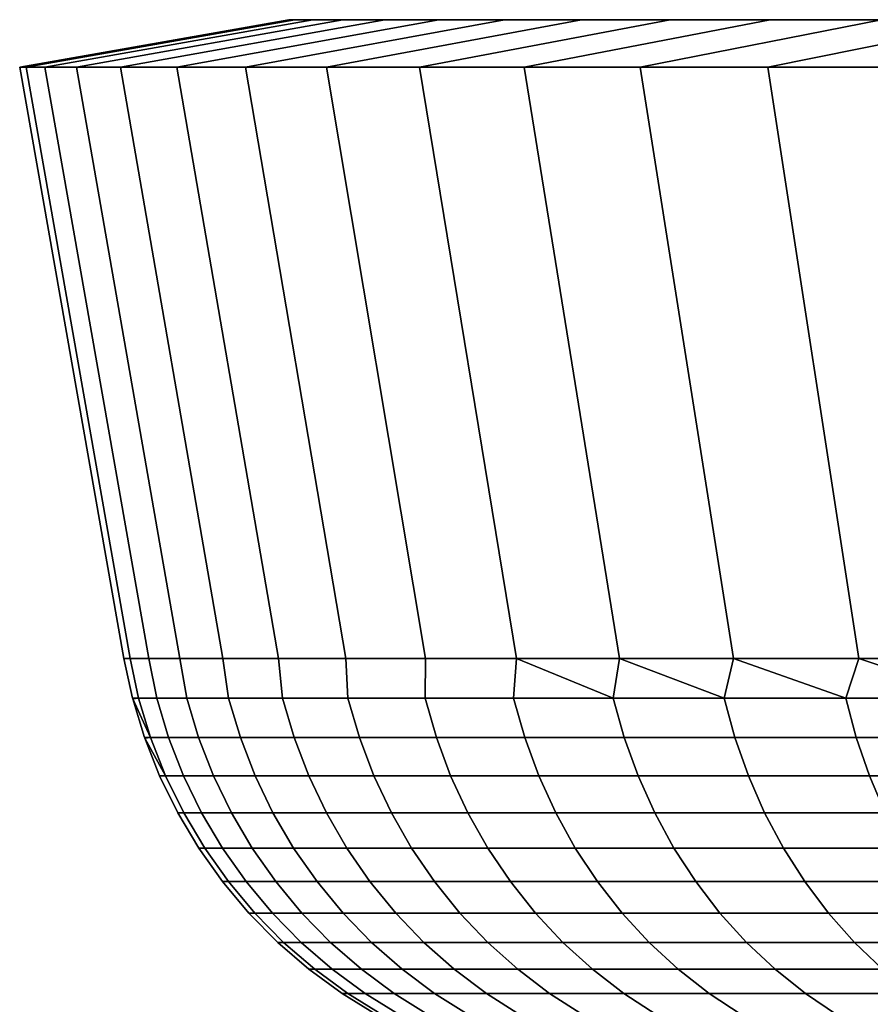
# Model space of a CAD drawing. Header units: metres. Extents: x -109 to 109, y -100 to 58.
# Tile 501 of 642: x -32.5 to -27.83, y 51.79 to 57.2. Entities that reach past the tile are written whole.
import ezdxf

# ---------------------------------------------------------------- set-up
doc = ezdxf.new("R2010")
doc.units = ezdxf.units.M
doc.layers.add('solid_21_062_100_XXX', color=7, linetype='CONTINUOUS')

msp = doc.modelspace()

# ---------------------------------------------------------------- linework, layer by layer
at = {"layer": 'solid_21_062_100_XXX'}
for points in [[(-32.465321, 56.939529, 203.496475), (-32.5, 56.939529, 204.997437), (-31.022789, 57.200001, 204.997437), (-30.989697, 57.200001, 203.564957)], [(-32.5, 56.939529, 204.997437), (-32.465321, 56.939529, 206.498383), (-30.989697, 57.200001, 206.429901), (-31.022789, 57.200001, 204.997437)], [(-32.361362, 56.939529, 201.998734), (-32.465321, 56.939529, 203.496475), (-30.989697, 57.200001, 203.564957), (-30.890423, 57.200001, 202.13475)], [(-32.465321, 56.939529, 206.498383), (-32.361362, 56.939529, 207.996124), (-30.890423, 57.200001, 207.860107), (-30.989697, 57.200001, 206.429901)], [(-32.188335, 56.939529, 200.507324), (-32.361362, 56.939529, 201.998734), (-30.890423, 57.200001, 202.13475), (-30.725304, 57.200001, 200.711502)], [(-32.361362, 56.939529, 207.996124), (-32.188335, 56.939529, 209.487549), (-30.725304, 57.200001, 209.283356), (-30.890423, 57.200001, 207.860107)], [(-31.946627, 56.939529, 199.025574), (-32.188335, 56.939529, 200.507324), (-30.725304, 57.200001, 200.711502), (-30.494612, 57.200001, 199.297256)], [(-31.946627, 56.939529, 210.969284), (-30.494612, 57.200001, 210.697601), (-30.725304, 57.200001, 209.283356), (-32.188335, 56.939529, 209.487549)], [(-31.636732, 56.939529, 197.556519), (-31.946627, 56.939529, 199.025574), (-30.494612, 57.200001, 199.297256), (-30.198706, 57.200001, 197.894516)], [(-31.946627, 56.939529, 210.969284), (-31.636732, 56.939529, 212.438339), (-30.198706, 57.200001, 212.100342), (-30.494612, 57.200001, 210.697601)], [(-31.259352, 56.939529, 196.103439), (-31.636732, 56.939529, 197.556519), (-30.198706, 57.200001, 197.894516), (-29.838539, 57.200001, 196.507721)], [(-31.636732, 56.939529, 212.438339), (-31.259352, 56.939529, 213.891418), (-29.838539, 57.200001, 213.487137), (-30.198706, 57.200001, 212.100342)], [(-30.815208, 56.939529, 194.669174), (-31.259352, 56.939529, 196.103439), (-29.838539, 57.200001, 196.507721), (-29.414648, 57.200001, 195.13884)], [(-31.259352, 56.939529, 213.891418), (-30.815208, 56.939529, 215.325684), (-29.414648, 57.200001, 214.856033), (-29.838539, 57.200001, 213.487137)], [(30.890423, 57.200001, 202.13475), (-30.989697, 57.200001, 203.564957), (-31.022789, 57.200001, 204.997437), (30.989697, 57.200001, 203.564957)], [(-30.989697, 57.200001, 206.429901), (31.022789, 57.200001, 204.997437), (30.989697, 57.200001, 203.564957), (-31.022789, 57.200001, 204.997437)], [(30.725304, 57.200001, 200.711502), (-30.890423, 57.200001, 202.13475), (-30.989697, 57.200001, 203.564957), (30.890423, 57.200001, 202.13475)], [(-30.890423, 57.200001, 207.860107), (30.989697, 57.200001, 206.429901), (31.022789, 57.200001, 204.997437), (-30.989697, 57.200001, 206.429901)], [(30.494612, 57.200001, 199.297256), (-30.725304, 57.200001, 200.711502), (-30.890423, 57.200001, 202.13475), (30.725304, 57.200001, 200.711502)], [(-30.725304, 57.200001, 209.283356), (30.890423, 57.200001, 207.860107), (30.989697, 57.200001, 206.429901), (-30.890423, 57.200001, 207.860107)], [(-30.305351, 56.939529, 193.25708), (-30.815208, 56.939529, 194.669174), (-29.414648, 57.200001, 195.13884), (-28.927803, 57.200001, 193.790482)], [(-30.815208, 56.939529, 215.325684), (-30.305351, 56.939529, 216.737778), (-28.927803, 57.200001, 216.204376), (-29.414648, 57.200001, 214.856033)], [(30.198706, 57.200001, 197.894516), (-30.494612, 57.200001, 199.297256), (-30.725304, 57.200001, 200.711502), (30.494612, 57.200001, 199.297256)], [(-30.494612, 57.200001, 210.697601), (30.725304, 57.200001, 209.283356), (30.890423, 57.200001, 207.860107), (-30.725304, 57.200001, 209.283356)], [(29.838539, 57.200001, 196.507721), (-30.198706, 57.200001, 197.894516), (-30.494612, 57.200001, 199.297256), (30.198706, 57.200001, 197.894516)], [(-30.198706, 57.200001, 212.100342), (30.494612, 57.200001, 210.697601), (30.725304, 57.200001, 209.283356), (-30.494612, 57.200001, 210.697601)], [(-29.730778, 56.939529, 191.869949), (-30.305351, 56.939529, 193.25708), (-28.927803, 57.200001, 193.790482), (-28.379484, 57.200001, 192.466736)], [(-30.305351, 56.939529, 216.737778), (-29.730778, 56.939529, 218.124908), (-28.379484, 57.200001, 217.528137), (-28.927803, 57.200001, 216.204376)], [(29.414648, 57.200001, 195.13884), (-29.838539, 57.200001, 196.507721), (-30.198706, 57.200001, 197.894516), (29.838539, 57.200001, 196.507721)], [(-29.838539, 57.200001, 213.487137), (30.198706, 57.200001, 212.100342), (30.494612, 57.200001, 210.697601), (-30.198706, 57.200001, 212.100342)], [(28.927803, 57.200001, 193.790482), (-29.414648, 57.200001, 195.13884), (-29.838539, 57.200001, 196.507721), (29.414648, 57.200001, 195.13884)], [(-29.414648, 57.200001, 214.856033), (29.838539, 57.200001, 213.487137), (30.198706, 57.200001, 212.100342), (-29.838539, 57.200001, 213.487137)], [(-29.092846, 56.939529, 190.511017), (-29.730778, 56.939529, 191.869949), (-28.379484, 57.200001, 192.466736), (-27.770525, 57.200001, 191.16951)], [(-29.730778, 56.939529, 218.124908), (-29.092846, 56.939529, 219.483856), (-27.770525, 57.200001, 218.825348), (-28.379484, 57.200001, 217.528137)], [(28.379484, 57.200001, 192.466736), (-28.927803, 57.200001, 193.790482), (-29.414648, 57.200001, 195.13884), (28.927803, 57.200001, 193.790482)], [(-28.927803, 57.200001, 216.204376), (29.414648, 57.200001, 214.856033), (29.838539, 57.200001, 213.487137), (-29.414648, 57.200001, 214.856033)], [(-28.392708, 56.939529, 189.182755), (-29.092846, 56.939529, 190.511017), (-27.770525, 57.200001, 191.16951), (-27.102072, 57.200001, 189.901367)], [(-29.092846, 56.939529, 219.483856), (-28.392708, 56.939529, 220.812119), (-27.102072, 57.200001, 220.093491), (-27.770525, 57.200001, 218.825348)], [(27.770525, 57.200001, 191.16951), (-28.379484, 57.200001, 192.466736), (-28.927803, 57.200001, 193.790482), (28.379484, 57.200001, 192.466736)], [(-28.379484, 57.200001, 217.528137), (28.927803, 57.200001, 216.204376), (29.414648, 57.200001, 214.856033), (-28.927803, 57.200001, 216.204376)], [(-27.632072, 56.939529, 187.888412), (-28.392708, 56.939529, 189.182755), (-27.102072, 57.200001, 189.901367), (-26.376146, 57.200001, 188.666092)], [(-28.392708, 56.939529, 220.812119), (-27.632072, 56.939529, 222.106445), (-26.376146, 57.200001, 221.328766), (-27.102072, 57.200001, 220.093491)], [(27.102072, 57.200001, 189.901367), (-27.770525, 57.200001, 191.16951), (-28.379484, 57.200001, 192.466736), (27.770525, 57.200001, 191.16951)], [(-27.770525, 57.200001, 218.825348), (28.379484, 57.200001, 217.528137), (28.927803, 57.200001, 216.204376), (-28.379484, 57.200001, 217.528137)], [(-32.465321, 56.939529, 206.498383), (-32.5, 56.939529, 204.997437), (-31.927378, 53.69202, 204.997437), (-31.893311, 53.69202, 206.471954)], [(-31.893311, 53.69202, 203.522919), (-31.927378, 53.69202, 204.997437), (-32.5, 56.939529, 204.997437), (-32.465321, 56.939529, 203.496475)], [(-32.361362, 56.939529, 207.996124), (-32.465321, 56.939529, 206.498383), (-31.893311, 53.69202, 206.471954), (-31.79118, 53.69202, 207.943314)], [(-32.465321, 56.939529, 203.496475), (-32.361362, 56.939529, 201.998734), (-31.79118, 53.69202, 202.051544), (-31.893311, 53.69202, 203.522919)], [(-32.188335, 56.939529, 209.487549), (-32.361362, 56.939529, 207.996124), (-31.79118, 53.69202, 207.943314), (-31.621208, 53.69202, 209.408401)], [(-32.361362, 56.939529, 201.998734), (-32.188335, 56.939529, 200.507324), (-31.621208, 53.69202, 200.586456), (-31.79118, 53.69202, 202.051544)], [(-31.946627, 56.939529, 210.969284), (-32.188335, 56.939529, 209.487549), (-31.621208, 53.69202, 209.408401), (-31.383753, 53.69202, 210.864075)], [(-32.188335, 56.939529, 200.507324), (-31.946627, 56.939529, 199.025574), (-31.383753, 53.69202, 199.130798), (-31.621208, 53.69202, 200.586456)], [(-31.636732, 56.939529, 212.438339), (-31.946627, 56.939529, 210.969284), (-31.383753, 53.69202, 210.864075), (-31.079325, 53.69202, 212.30722)], [(-31.946627, 56.939529, 199.025574), (-31.636732, 56.939529, 197.556519), (-31.079325, 53.69202, 197.687637), (-31.383753, 53.69202, 199.130798)], [(-31.259352, 56.939529, 213.891418), (-31.636732, 56.939529, 212.438339), (-31.079325, 53.69202, 212.30722), (-30.70857, 53.69202, 213.734772)], [(-31.636732, 56.939529, 197.556519), (-31.259352, 56.939529, 196.103439), (-30.70857, 53.69202, 196.260086), (-31.079325, 53.69202, 197.687637)], [(-30.815208, 56.939529, 215.325684), (-31.259352, 56.939529, 213.891418), (-30.70857, 53.69202, 213.734772), (-30.272284, 53.69202, 215.143677)], [(-31.259352, 56.939529, 196.103439), (-30.815208, 56.939529, 194.669174), (-30.272284, 53.69202, 194.851196), (-30.70857, 53.69202, 196.260086)], [(-30.305351, 56.939529, 216.737778), (-30.815208, 56.939529, 215.325684), (-30.272284, 53.69202, 215.143677), (-29.771395, 53.69202, 216.530914)], [(-30.815208, 56.939529, 194.669174), (-30.305351, 56.939529, 193.25708), (-29.771397, 53.69202, 193.463943), (-30.272284, 53.69202, 194.851196)], [(-29.730778, 56.939529, 218.124908), (-30.305351, 56.939529, 216.737778), (-29.771395, 53.69202, 216.530914), (-29.206974, 53.69202, 217.893555)], [(-30.305351, 56.939529, 193.25708), (-29.730778, 56.939529, 191.869949), (-29.206974, 53.69202, 192.101303), (-29.771397, 53.69202, 193.463943)], [(-29.092846, 56.939529, 219.483856), (-29.730778, 56.939529, 218.124908), (-29.206974, 53.69202, 217.893555), (-28.580225, 53.69202, 219.228668)], [(-29.730778, 56.939529, 191.869949), (-29.092846, 56.939529, 190.511017), (-28.580225, 53.69202, 190.76619), (-29.206974, 53.69202, 192.101303)], [(-28.392708, 56.939529, 220.812119), (-29.092846, 56.939529, 219.483856), (-28.580225, 53.69202, 219.228668), (-27.892483, 53.69202, 220.533417)], [(-29.092846, 56.939529, 190.511017), (-28.392708, 56.939529, 189.182755), (-27.892483, 53.69202, 189.461441), (-28.580225, 53.69202, 190.76619)], [(-27.632072, 56.939529, 222.106445), (-28.392708, 56.939529, 220.812119), (-27.892483, 53.69202, 220.533417), (-27.145212, 53.69202, 221.805008)], [(-28.392708, 56.939529, 189.182755), (-27.632072, 56.939529, 187.888412), (-27.145214, 53.69202, 188.18985), (-27.892483, 53.69202, 189.461441)], [(-31.879936, 53.474117, 204.997437), (-31.846899, 53.474117, 206.448441), (-31.893311, 53.69202, 206.471954), (-31.927378, 53.69202, 204.997437)], [(-31.846899, 53.474117, 203.546432), (-31.879936, 53.474117, 204.997437), (-31.927378, 53.69202, 204.997437), (-31.893311, 53.69202, 203.522919)], [(-31.846899, 53.474117, 206.448441), (-31.747852, 53.474117, 207.896423), (-31.79118, 53.69202, 207.943314), (-31.893311, 53.69202, 206.471954)], [(-31.846899, 53.474117, 203.546432), (-31.893311, 53.69202, 203.522919), (-31.79118, 53.69202, 202.051544), (-31.747852, 53.474117, 202.098434)], [(-31.747852, 53.474117, 207.896423), (-31.583004, 53.474117, 209.338409), (-31.621208, 53.69202, 209.408401), (-31.79118, 53.69202, 207.943314)], [(-31.747852, 53.474117, 202.098434), (-31.79118, 53.69202, 202.051544), (-31.621208, 53.69202, 200.586456), (-31.583004, 53.474117, 200.656448)], [(-31.583004, 53.474117, 209.338409), (-31.352697, 53.474117, 210.771408), (-31.383753, 53.69202, 210.864075), (-31.621208, 53.69202, 209.408401)], [(-31.583004, 53.474117, 200.656448), (-31.621208, 53.69202, 200.586456), (-31.383753, 53.69202, 199.130798), (-31.352697, 53.474117, 199.223465)], [(-31.352697, 53.474117, 210.771408), (-31.057405, 53.474117, 212.192429), (-31.079325, 53.69202, 212.30722), (-31.383753, 53.69202, 210.864075)], [(-31.352697, 53.474117, 199.223465), (-31.383753, 53.69202, 199.130798), (-31.079325, 53.69202, 197.687637), (-31.057405, 53.474117, 197.802429)], [(-31.057405, 53.474117, 212.192429), (-30.697742, 53.474117, 213.598541), (-30.70857, 53.69202, 213.734772), (-31.079325, 53.69202, 212.30722)], [(-31.057405, 53.474117, 197.802429), (-31.079325, 53.69202, 197.687637), (-30.70857, 53.69202, 196.260086), (-30.697742, 53.474117, 196.396332)], [(-30.697742, 53.474117, 213.598541), (-30.274452, 53.474117, 214.986816), (-30.272284, 53.69202, 215.143677), (-30.70857, 53.69202, 213.734772)], [(-30.697742, 53.474117, 196.396332), (-30.70857, 53.69202, 196.260086), (-30.272284, 53.69202, 194.851196), (-30.274452, 53.474117, 195.008041)], [(-30.274452, 53.474117, 214.986816), (-29.788416, 53.474117, 216.354401), (-29.771395, 53.69202, 216.530914), (-30.272284, 53.69202, 215.143677)], [(-30.274452, 53.474117, 195.008041), (-30.272284, 53.69202, 194.851196), (-29.771397, 53.69202, 193.463943), (-29.788416, 53.474117, 193.640472)], [(-29.240639, 53.474117, 217.698425), (-29.771395, 53.69202, 216.530914), (-29.788416, 53.474117, 216.354401)], [(-29.788416, 53.474117, 193.640472), (-29.771397, 53.69202, 193.463943), (-29.240639, 53.474117, 192.296432)], [(-29.240639, 53.474117, 192.296432), (-29.771397, 53.69202, 193.463943), (-29.206974, 53.69202, 192.101303)], [(-29.240639, 53.474117, 217.698425), (-29.206974, 53.69202, 217.893555), (-29.771395, 53.69202, 216.530914)], [(-28.632254, 53.474117, 219.016144), (-29.206974, 53.69202, 217.893555), (-29.240639, 53.474117, 217.698425)], [(-29.240639, 53.474117, 192.296432), (-29.206974, 53.69202, 192.101303), (-28.632254, 53.474117, 190.978714)], [(-28.632254, 53.474117, 219.016144), (-28.580225, 53.69202, 219.228668), (-29.206974, 53.69202, 217.893555)], [(-28.632254, 53.474117, 190.978714), (-29.206974, 53.69202, 192.101303), (-28.580225, 53.69202, 190.76619)], [(-27.964525, 53.474117, 220.30481), (-28.580225, 53.69202, 219.228668), (-28.632254, 53.474117, 219.016144)], [(-28.632254, 53.474117, 190.978714), (-28.580225, 53.69202, 190.76619), (-27.964525, 53.474117, 189.690063)], [(-27.964525, 53.474117, 220.30481), (-27.892483, 53.69202, 220.533417), (-28.580225, 53.69202, 219.228668)], [(-27.964525, 53.474117, 189.690063), (-28.580225, 53.69202, 190.76619), (-27.892483, 53.69202, 189.461441)], [(-27.238836, 53.474117, 221.561737), (-27.892483, 53.69202, 220.533417), (-27.964525, 53.474117, 220.30481)], [(-27.964525, 53.474117, 189.690063), (-27.892483, 53.69202, 189.461441), (-27.238836, 53.474117, 188.433121)], [(-27.238836, 53.474117, 221.561737), (-27.145212, 53.69202, 221.805008), (-27.892483, 53.69202, 220.533417)], [(-27.238836, 53.474117, 188.433121), (-27.892483, 53.69202, 189.461441), (-27.145214, 53.69202, 188.18985)], [(-31.846899, 53.474117, 206.448441), (-31.879936, 53.474117, 204.997437), (-31.879311, 53.471714, 204.997437), (-31.781446, 53.258121, 206.44545)], [(-31.846899, 53.474117, 203.546432), (-31.879311, 53.471714, 204.997437), (-31.879936, 53.474117, 204.997437)], [(-31.781446, 53.258121, 203.549408), (-31.814417, 53.258121, 204.997437), (-31.879311, 53.471714, 204.997437), (-31.846899, 53.474117, 203.546432)], [(-31.879311, 53.471714, 204.997437), (-31.814417, 53.258121, 204.997437), (-31.781446, 53.258121, 206.44545)], [(-31.747852, 53.474117, 207.896423), (-31.846899, 53.474117, 206.448441), (-31.781446, 53.258121, 206.44545), (-31.682604, 53.258121, 207.890472)], [(-31.846899, 53.474117, 203.546432), (-31.747852, 53.474117, 202.098434), (-31.682604, 53.258121, 202.104385), (-31.781446, 53.258121, 203.549408)], [(-31.583004, 53.474117, 209.338409), (-31.747852, 53.474117, 207.896423), (-31.682604, 53.258121, 207.890472), (-31.518095, 53.258121, 209.329498)], [(-31.747852, 53.474117, 202.098434), (-31.583004, 53.474117, 200.656448), (-31.518095, 53.258121, 200.665375), (-31.682604, 53.258121, 202.104385)], [(-31.352697, 53.474117, 210.771408), (-31.583004, 53.474117, 209.338409), (-31.518095, 53.258121, 209.329498), (-31.28826, 53.258121, 210.759537)], [(-31.583004, 53.474117, 200.656448), (-31.352697, 53.474117, 199.223465), (-31.28826, 53.258121, 199.235321), (-31.518095, 53.258121, 200.665375)], [(-31.057405, 53.474117, 212.192429), (-31.352697, 53.474117, 210.771408), (-31.28826, 53.258121, 210.759537), (-30.993576, 53.258121, 212.177643)], [(-31.352697, 53.474117, 199.223465), (-31.057405, 53.474117, 197.802429), (-30.993576, 53.258121, 197.81723), (-31.28826, 53.258121, 199.235321)], [(-30.697742, 53.474117, 213.598541), (-31.057405, 53.474117, 212.192429), (-30.993576, 53.258121, 212.177643), (-30.634651, 53.258121, 213.580856)], [(-31.057405, 53.474117, 197.802429), (-30.697742, 53.474117, 196.396332), (-30.634651, 53.258121, 196.414001), (-30.993576, 53.258121, 197.81723)], [(-30.274452, 53.474117, 214.986816), (-30.697742, 53.474117, 213.598541), (-30.634651, 53.258121, 213.580856), (-30.212233, 53.258121, 214.966293)], [(-30.697742, 53.474117, 196.396332), (-30.274452, 53.474117, 195.008041), (-30.212233, 53.258121, 195.02858), (-30.634651, 53.258121, 196.414001)], [(-29.788416, 53.474117, 216.354401), (-30.274452, 53.474117, 214.986816), (-30.212233, 53.258121, 214.966293), (-29.727194, 53.258121, 216.331055)], [(-30.274452, 53.474117, 195.008041), (-29.788416, 53.474117, 193.640472), (-29.727194, 53.258121, 193.663803), (-30.212233, 53.258121, 195.02858)], [(-29.240639, 53.474117, 217.698425), (-29.788416, 53.474117, 216.354401), (-29.727194, 53.258121, 216.331055), (-29.180542, 53.258121, 217.672333)], [(-29.788416, 53.474117, 193.640472), (-29.240639, 53.474117, 192.296432), (-29.180542, 53.258121, 192.32254), (-29.727194, 53.258121, 193.663803)], [(-28.632254, 53.474117, 219.016144), (-29.240639, 53.474117, 217.698425), (-29.180542, 53.258121, 217.672333), (-28.573408, 53.258121, 218.987335)], [(-29.240639, 53.474117, 192.296432), (-28.632254, 53.474117, 190.978714), (-28.573408, 53.258121, 191.007523), (-29.180542, 53.258121, 192.32254)], [(-27.964525, 53.474117, 220.30481), (-28.632254, 53.474117, 219.016144), (-28.573408, 53.258121, 218.987335), (-27.907053, 53.258121, 220.273346)], [(-28.632254, 53.474117, 190.978714), (-27.964525, 53.474117, 189.690063), (-27.907053, 53.258121, 189.721512), (-28.573408, 53.258121, 191.007523)], [(-27.238836, 53.474117, 221.561737), (-27.964525, 53.474117, 220.30481), (-27.907053, 53.258121, 220.273346), (-27.182854, 53.258121, 221.527695)], [(-27.964525, 53.474117, 189.690063), (-27.238836, 53.474117, 188.433121), (-27.182854, 53.258121, 188.467178), (-27.907053, 53.258121, 189.721512)], [(-31.781446, 53.258121, 206.44545), (-31.814417, 53.258121, 204.997437), (-31.813675, 53.255989, 204.997437), (-31.698828, 53.048103, 206.441681)], [(-31.781446, 53.258121, 203.549408), (-31.813675, 53.255989, 204.997437), (-31.814417, 53.258121, 204.997437)], [(-31.698828, 53.048103, 203.553177), (-31.73171, 53.048103, 204.997437), (-31.813675, 53.255989, 204.997437), (-31.781446, 53.258121, 203.549408)], [(-31.813675, 53.255989, 204.997437), (-31.73171, 53.048103, 204.997437), (-31.698828, 53.048103, 206.441681)], [(-31.682604, 53.258121, 207.890472), (-31.781446, 53.258121, 206.44545), (-31.698828, 53.048103, 206.441681), (-31.600243, 53.048103, 207.88295)], [(-31.781446, 53.258121, 203.549408), (-31.682604, 53.258121, 202.104385), (-31.600243, 53.048103, 202.111908), (-31.698828, 53.048103, 203.553177)], [(-31.518095, 53.258121, 209.329498), (-31.682604, 53.258121, 207.890472), (-31.600243, 53.048103, 207.88295), (-31.436161, 53.048103, 209.318237)], [(-31.682604, 53.258121, 202.104385), (-31.518095, 53.258121, 200.665375), (-31.436161, 53.048103, 200.676636), (-31.600243, 53.048103, 202.111908)], [(-31.28826, 53.258121, 210.759537), (-31.518095, 53.258121, 209.329498), (-31.436161, 53.048103, 209.318237), (-31.206923, 53.048103, 210.744553)], [(-31.518095, 53.258121, 200.665375), (-31.28826, 53.258121, 199.235321), (-31.206923, 53.048103, 199.250305), (-31.436161, 53.048103, 200.676636)], [(-30.993576, 53.258121, 212.177643), (-31.28826, 53.258121, 210.759537), (-31.206923, 53.048103, 210.744553), (-30.913004, 53.048103, 212.158966)], [(-31.28826, 53.258121, 199.235321), (-30.993576, 53.258121, 197.81723), (-30.913004, 53.048103, 197.835892), (-31.206923, 53.048103, 199.250305)], [(-30.634651, 53.258121, 213.580856), (-30.993576, 53.258121, 212.177643), (-30.913004, 53.048103, 212.158966), (-30.555014, 53.048103, 213.558548)], [(-30.993576, 53.258121, 197.81723), (-30.634651, 53.258121, 196.414001), (-30.555014, 53.048103, 196.436325), (-30.913004, 53.048103, 197.835892)], [(-30.212233, 53.258121, 214.966293), (-30.634651, 53.258121, 213.580856), (-30.555014, 53.048103, 213.558548), (-30.133694, 53.048103, 214.940369)], [(-30.634651, 53.258121, 196.414001), (-30.212233, 53.258121, 195.02858), (-30.133694, 53.048103, 195.054489), (-30.555014, 53.048103, 196.436325)], [(-29.727194, 53.258121, 216.331055), (-30.212233, 53.258121, 214.966293), (-30.133694, 53.048103, 214.940369), (-29.649916, 53.048103, 216.30159)], [(-30.212233, 53.258121, 195.02858), (-29.727194, 53.258121, 193.663803), (-29.649916, 53.048103, 193.693268), (-30.133694, 53.048103, 195.054489)], [(-29.180542, 53.258121, 217.672333), (-29.727194, 53.258121, 216.331055), (-29.649916, 53.048103, 216.30159), (-29.104685, 53.048103, 217.639374)], [(-29.727194, 53.258121, 193.663803), (-29.180542, 53.258121, 192.32254), (-29.104685, 53.048103, 192.355484), (-29.649916, 53.048103, 193.693268)], [(-28.573408, 53.258121, 218.987335), (-29.180542, 53.258121, 217.672333), (-29.104685, 53.048103, 217.639374), (-28.499128, 53.048103, 218.950974)], [(-29.180542, 53.258121, 192.32254), (-28.573408, 53.258121, 191.007523), (-28.499128, 53.048103, 191.0439), (-29.104685, 53.048103, 192.355484)], [(-27.907053, 53.258121, 220.273346), (-28.573408, 53.258121, 218.987335), (-28.499128, 53.048103, 218.950974), (-27.834505, 53.048103, 220.233627)], [(-28.573408, 53.258121, 191.007523), (-27.907053, 53.258121, 189.721512), (-27.834505, 53.048103, 189.76123), (-28.499128, 53.048103, 191.0439)], [(-27.182854, 53.258121, 221.527695), (-27.907053, 53.258121, 220.273346), (-27.834505, 53.048103, 220.233627), (-27.11219, 53.048103, 221.484726)], [(-27.907053, 53.258121, 189.721512), (-27.182854, 53.258121, 188.467178), (-27.11219, 53.048103, 188.510147), (-27.834505, 53.048103, 189.76123)], [(-31.698828, 53.048103, 206.441681), (-31.73171, 53.048103, 204.997437), (-31.632359, 52.845428, 204.997437), (-31.599577, 52.845428, 206.437164)], [(-31.599577, 52.845428, 203.557693), (-31.632359, 52.845428, 204.997437), (-31.73171, 53.048103, 204.997437), (-31.698828, 53.048103, 203.553177)], [(-31.600243, 53.048103, 207.88295), (-31.698828, 53.048103, 206.441681), (-31.599577, 52.845428, 206.437164), (-31.501301, 52.845428, 207.873917)], [(-31.698828, 53.048103, 203.553177), (-31.600243, 53.048103, 202.111908), (-31.501301, 52.845428, 202.120941), (-31.599577, 52.845428, 203.557693)], [(-31.436161, 53.048103, 209.318237), (-31.600243, 53.048103, 207.88295), (-31.501301, 52.845428, 207.873917), (-31.337734, 52.845428, 209.304703)], [(-31.600243, 53.048103, 202.111908), (-31.436161, 53.048103, 200.676636), (-31.337734, 52.845428, 200.690155), (-31.501301, 52.845428, 202.120941)], [(-31.206923, 53.048103, 210.744553), (-31.436161, 53.048103, 209.318237), (-31.337734, 52.845428, 209.304703), (-31.109213, 52.845428, 210.726562)], [(-31.436161, 53.048103, 200.676636), (-31.206923, 53.048103, 199.250305), (-31.109213, 52.845428, 199.268295), (-31.337734, 52.845428, 200.690155)], [(-30.913004, 53.048103, 212.158966), (-31.206923, 53.048103, 210.744553), (-31.109213, 52.845428, 210.726562), (-30.816216, 52.845428, 212.136551)], [(-31.206923, 53.048103, 199.250305), (-30.913004, 53.048103, 197.835892), (-30.816216, 52.845428, 197.858307), (-31.109213, 52.845428, 199.268295)], [(-30.555014, 53.048103, 213.558548), (-30.913004, 53.048103, 212.158966), (-30.816216, 52.845428, 212.136551), (-30.459345, 52.845428, 213.531738)], [(-30.913004, 53.048103, 197.835892), (-30.555014, 53.048103, 196.436325), (-30.459345, 52.845428, 196.46312), (-30.816216, 52.845428, 197.858307)], [(-30.133694, 53.048103, 214.940369), (-30.555014, 53.048103, 213.558548), (-30.459345, 52.845428, 213.531738), (-30.039343, 52.845428, 214.909241)], [(-30.555014, 53.048103, 196.436325), (-30.133694, 53.048103, 195.054489), (-30.039343, 52.845428, 195.085617), (-30.459345, 52.845428, 196.46312)], [(-29.649916, 53.048103, 216.30159), (-30.133694, 53.048103, 214.940369), (-30.039343, 52.845428, 214.909241), (-29.557081, 52.845428, 216.26619)], [(-30.133694, 53.048103, 195.054489), (-29.649916, 53.048103, 193.693268), (-29.557081, 52.845428, 193.728668), (-30.039343, 52.845428, 195.085617)], [(-29.104685, 53.048103, 217.639374), (-29.649916, 53.048103, 216.30159), (-29.557081, 52.845428, 216.26619), (-29.013557, 52.845428, 217.599792)], [(-29.649916, 53.048103, 193.693268), (-29.104685, 53.048103, 192.355484), (-29.013557, 52.845428, 192.395065), (-29.557081, 52.845428, 193.728668)], [(-28.499128, 53.048103, 218.950974), (-29.104685, 53.048103, 217.639374), (-29.013557, 52.845428, 217.599792), (-28.409899, 52.845428, 218.907272)], [(-29.104685, 53.048103, 192.355484), (-28.499128, 53.048103, 191.0439), (-28.409899, 52.845428, 191.087585), (-29.013557, 52.845428, 192.395065)], [(-27.834505, 53.048103, 220.233627), (-28.499128, 53.048103, 218.950974), (-28.409899, 52.845428, 218.907272), (-27.747355, 52.845428, 220.185928)], [(-28.499128, 53.048103, 191.0439), (-27.834505, 53.048103, 189.76123), (-27.747355, 52.845428, 189.808929), (-28.409899, 52.845428, 191.087585)], [(-27.11219, 53.048103, 221.484726), (-27.834505, 53.048103, 220.233627), (-27.747355, 52.845428, 220.185928), (-27.027302, 52.845428, 221.43309)], [(-27.834505, 53.048103, 189.76123), (-27.11219, 53.048103, 188.510147), (-27.027302, 52.845428, 188.561768), (-27.747355, 52.845428, 189.808929)], [(-31.599577, 52.845428, 206.437164), (-31.632359, 52.845428, 204.997437), (-31.517004, 52.651421, 204.997437), (-31.484343, 52.651421, 206.431915)], [(-31.484343, 52.651421, 203.562943), (-31.517004, 52.651421, 204.997437), (-31.632359, 52.845428, 204.997437), (-31.599577, 52.845428, 203.557693)], [(-31.501301, 52.845428, 207.873917), (-31.599577, 52.845428, 206.437164), (-31.484343, 52.651421, 206.431915), (-31.386425, 52.651421, 207.863419)], [(-31.599577, 52.845428, 203.557693), (-31.501301, 52.845428, 202.120941), (-31.386425, 52.651421, 202.131439), (-31.484343, 52.651421, 203.562943)], [(-31.337734, 52.845428, 209.304703), (-31.501301, 52.845428, 207.873917), (-31.386425, 52.651421, 207.863419), (-31.223454, 52.651421, 209.289001)], [(-31.501301, 52.845428, 202.120941), (-31.337734, 52.845428, 200.690155), (-31.223454, 52.651421, 200.705872), (-31.386425, 52.651421, 202.131439)], [(-31.109213, 52.845428, 210.726562), (-31.337734, 52.845428, 209.304703), (-31.223454, 52.651421, 209.289001), (-30.995768, 52.651421, 210.705673)], [(-31.337734, 52.845428, 200.690155), (-31.109213, 52.845428, 199.268295), (-30.995768, 52.651421, 199.289185), (-31.223454, 52.651421, 200.705872)], [(-30.816216, 52.845428, 212.136551), (-31.109213, 52.845428, 210.726562), (-30.995768, 52.651421, 210.705673), (-30.703836, 52.651421, 212.110519)], [(-31.109213, 52.845428, 199.268295), (-30.816216, 52.845428, 197.858307), (-30.703836, 52.651421, 197.884354), (-30.995768, 52.651421, 199.289185)], [(-30.459345, 52.845428, 213.531738), (-30.816216, 52.845428, 212.136551), (-30.703836, 52.651421, 212.110519), (-30.348269, 52.651421, 213.50061)], [(-30.816216, 52.845428, 197.858307), (-30.459345, 52.845428, 196.46312), (-30.348269, 52.651421, 196.494247), (-30.703836, 52.651421, 197.884354)], [(-30.039343, 52.845428, 214.909241), (-30.459345, 52.845428, 213.531738), (-30.348269, 52.651421, 213.50061), (-29.929798, 52.651421, 214.873093)], [(-30.459345, 52.845428, 196.46312), (-30.039343, 52.845428, 195.085617), (-29.929798, 52.651421, 195.121765), (-30.348269, 52.651421, 196.494247)], [(-29.557081, 52.845428, 216.26619), (-30.039343, 52.845428, 214.909241), (-29.929798, 52.651421, 214.873093), (-29.449295, 52.651421, 216.225098)], [(-30.039343, 52.845428, 195.085617), (-29.557081, 52.845428, 193.728668), (-29.449295, 52.651421, 193.76976), (-29.929798, 52.651421, 195.121765)], [(-29.013557, 52.845428, 217.599792), (-29.557081, 52.845428, 216.26619), (-29.449295, 52.651421, 216.225098), (-28.907753, 52.651421, 217.553833)], [(-29.557081, 52.845428, 193.728668), (-29.013557, 52.845428, 192.395065), (-28.907753, 52.651421, 192.441025), (-29.449295, 52.651421, 193.76976)], [(-28.409899, 52.845428, 218.907272), (-29.013557, 52.845428, 217.599792), (-28.907753, 52.651421, 217.553833), (-28.306295, 52.651421, 218.856552)], [(-29.013557, 52.845428, 192.395065), (-28.409899, 52.845428, 191.087585), (-28.306295, 52.651421, 191.138306), (-28.907753, 52.651421, 192.441025)], [(-27.747355, 52.845428, 220.185928), (-28.409899, 52.845428, 218.907272), (-28.306295, 52.651421, 218.856552), (-27.646168, 52.651421, 220.130539)], [(-28.409899, 52.845428, 191.087585), (-27.747355, 52.845428, 189.808929), (-27.646168, 52.651421, 189.864319), (-28.306295, 52.651421, 191.138306)], [(-31.484343, 52.651421, 206.431915), (-31.517004, 52.651421, 204.997437), (-31.386398, 52.467327, 204.997437), (-31.353872, 52.467327, 206.425964)], [(-31.353872, 52.467327, 203.568893), (-31.386398, 52.467327, 204.997437), (-31.517004, 52.651421, 204.997437), (-31.484343, 52.651421, 203.562943)], [(-31.386425, 52.651421, 207.863419), (-31.484343, 52.651421, 206.431915), (-31.353872, 52.467327, 206.425964), (-31.256359, 52.467327, 207.851547)], [(-31.484343, 52.651421, 203.562943), (-31.386425, 52.651421, 202.131439), (-31.256359, 52.467327, 202.143311), (-31.353872, 52.467327, 203.568893)], [(-31.223454, 52.651421, 209.289001), (-31.386425, 52.651421, 207.863419), (-31.256359, 52.467327, 207.851547), (-31.094063, 52.467327, 209.27121)], [(-31.386425, 52.651421, 202.131439), (-31.223454, 52.651421, 200.705872), (-31.094063, 52.467327, 200.723648), (-31.256359, 52.467327, 202.143311)], [(-30.995768, 52.651421, 210.705673), (-31.223454, 52.651421, 209.289001), (-31.094063, 52.467327, 209.27121), (-30.867321, 52.467327, 210.682022)], [(-31.223454, 52.651421, 200.705872), (-30.995768, 52.651421, 199.289185), (-30.867321, 52.467327, 199.312851), (-31.094063, 52.467327, 200.723648)], [(-30.703836, 52.651421, 212.110519), (-30.995768, 52.651421, 210.705673), (-30.867321, 52.467327, 210.682022), (-30.576601, 52.467327, 212.081039)], [(-30.995768, 52.651421, 199.289185), (-30.703836, 52.651421, 197.884354), (-30.576601, 52.467327, 197.913818), (-30.867321, 52.467327, 199.312851)], [(-30.348269, 52.651421, 213.50061), (-30.703836, 52.651421, 212.110519), (-30.576601, 52.467327, 212.081039), (-30.222506, 52.467327, 213.465378)], [(-30.703836, 52.651421, 197.884354), (-30.348269, 52.651421, 196.494247), (-30.222506, 52.467327, 196.52948), (-30.576601, 52.467327, 197.913818)], [(-29.929798, 52.651421, 214.873093), (-30.348269, 52.651421, 213.50061), (-30.222506, 52.467327, 213.465378), (-29.805769, 52.467327, 214.832169)], [(-30.348269, 52.651421, 196.494247), (-29.929798, 52.651421, 195.121765), (-29.805769, 52.467327, 195.162689), (-30.222506, 52.467327, 196.52948)], [(-29.449295, 52.651421, 216.225098), (-29.929798, 52.651421, 214.873093), (-29.805769, 52.467327, 214.832169), (-29.327257, 52.467327, 216.178574)], [(-29.929798, 52.651421, 195.121765), (-29.449295, 52.651421, 193.76976), (-29.327257, 52.467327, 193.816284), (-29.805769, 52.467327, 195.162689)], [(-28.907753, 52.651421, 217.553833), (-29.449295, 52.651421, 216.225098), (-29.327257, 52.467327, 216.178574), (-28.78796, 52.467327, 217.501801)], [(-29.449295, 52.651421, 193.76976), (-28.907753, 52.651421, 192.441025), (-28.78796, 52.467327, 192.493057), (-29.327257, 52.467327, 193.816284)], [(-28.306295, 52.651421, 218.856552), (-28.907753, 52.651421, 217.553833), (-28.78796, 52.467327, 217.501801), (-28.188993, 52.467327, 218.799118)], [(-28.907753, 52.651421, 192.441025), (-28.306295, 52.651421, 191.138306), (-28.188993, 52.467327, 191.19574), (-28.78796, 52.467327, 192.493057)], [(-27.646168, 52.651421, 220.130539), (-28.306295, 52.651421, 218.856552), (-28.188993, 52.467327, 218.799118), (-27.531603, 52.467327, 220.067825)], [(-28.306295, 52.651421, 191.138306), (-27.646168, 52.651421, 189.864319), (-27.531603, 52.467327, 189.927032), (-28.188993, 52.467327, 191.19574)], [(-31.353872, 52.467327, 206.425964), (-31.386398, 52.467327, 204.997437), (-31.241388, 52.294357, 204.997437), (-31.209011, 52.294357, 206.419373)], [(-31.209011, 52.294357, 203.575485), (-31.241388, 52.294357, 204.997437), (-31.386398, 52.467327, 204.997437), (-31.353872, 52.467327, 203.568893)], [(-31.256359, 52.467327, 207.851547), (-31.353872, 52.467327, 206.425964), (-31.209011, 52.294357, 206.419373), (-31.11195, 52.294357, 207.838364)], [(-31.353872, 52.467327, 203.568893), (-31.256359, 52.467327, 202.143311), (-31.11195, 52.294357, 202.156494), (-31.209011, 52.294357, 203.575485)], [(-31.094063, 52.467327, 209.27121), (-31.256359, 52.467327, 207.851547), (-31.11195, 52.294357, 207.838364), (-30.950405, 52.294357, 209.251465)], [(-31.256359, 52.467327, 202.143311), (-31.094063, 52.467327, 200.723648), (-30.950405, 52.294357, 200.743393), (-31.11195, 52.294357, 202.156494)], [(-30.867321, 52.467327, 210.682022), (-31.094063, 52.467327, 209.27121), (-30.950405, 52.294357, 209.251465), (-30.724709, 52.294357, 210.655746)], [(-31.094063, 52.467327, 200.723648), (-30.867321, 52.467327, 199.312851), (-30.724709, 52.294357, 199.339111), (-30.950405, 52.294357, 200.743393)], [(-30.576601, 52.467327, 212.081039), (-30.867321, 52.467327, 210.682022), (-30.724709, 52.294357, 210.655746), (-30.435331, 52.294357, 212.048309)], [(-30.867321, 52.467327, 199.312851), (-30.576601, 52.467327, 197.913818), (-30.435331, 52.294357, 197.946548), (-30.724709, 52.294357, 199.339111)], [(-30.222506, 52.467327, 213.465378), (-30.576601, 52.467327, 212.081039), (-30.435331, 52.294357, 212.048309), (-30.082872, 52.294357, 213.426254)], [(-30.576601, 52.467327, 197.913818), (-30.222506, 52.467327, 196.52948), (-30.082872, 52.294357, 196.568604), (-30.435331, 52.294357, 197.946548)], [(-29.805769, 52.467327, 214.832169), (-30.222506, 52.467327, 213.465378), (-30.082872, 52.294357, 213.426254), (-29.668062, 52.294357, 214.786728)], [(-30.222506, 52.467327, 196.52948), (-29.805769, 52.467327, 195.162689), (-29.668062, 52.294357, 195.20813), (-30.082872, 52.294357, 196.568604)], [(-29.327257, 52.467327, 216.178574), (-29.805769, 52.467327, 214.832169), (-29.668062, 52.294357, 214.786728), (-29.191761, 52.294357, 216.126923)], [(-29.805769, 52.467327, 195.162689), (-29.327257, 52.467327, 193.816284), (-29.191761, 52.294357, 193.86795), (-29.668062, 52.294357, 195.20813)], [(-28.78796, 52.467327, 217.501801), (-29.327257, 52.467327, 216.178574), (-29.191761, 52.294357, 216.126923), (-28.654955, 52.294357, 217.444031)], [(-29.327257, 52.467327, 193.816284), (-28.78796, 52.467327, 192.493057), (-28.654955, 52.294357, 192.550827), (-29.191761, 52.294357, 193.86795)], [(-28.188993, 52.467327, 218.799118), (-28.78796, 52.467327, 217.501801), (-28.654955, 52.294357, 217.444031), (-28.058756, 52.294357, 218.735352)], [(-28.78796, 52.467327, 192.493057), (-28.188993, 52.467327, 191.19574), (-28.058756, 52.294357, 191.259506), (-28.654955, 52.294357, 192.550827)], [(-27.531603, 52.467327, 220.067825), (-28.188993, 52.467327, 218.799118), (-28.058756, 52.294357, 218.735352), (-27.404402, 52.294357, 219.998199)], [(-28.188993, 52.467327, 191.19574), (-27.531603, 52.467327, 189.927032), (-27.404402, 52.294357, 189.996658), (-28.058756, 52.294357, 191.259506)], [(-31.209011, 52.294357, 206.419373), (-31.241388, 52.294357, 204.997437), (-31.082916, 52.133629, 204.997437), (-31.050705, 52.133629, 206.412155)], [(-31.050705, 52.133629, 203.582703), (-31.082916, 52.133629, 204.997437), (-31.241388, 52.294357, 204.997437), (-31.209011, 52.294357, 203.575485)], [(-31.11195, 52.294357, 207.838364), (-31.209011, 52.294357, 206.419373), (-31.050705, 52.133629, 206.412155), (-30.954136, 52.133629, 207.823944)], [(-31.209011, 52.294357, 203.575485), (-31.11195, 52.294357, 202.156494), (-30.954136, 52.133629, 202.170914), (-31.050705, 52.133629, 203.582703)], [(-30.950405, 52.294357, 209.251465), (-31.11195, 52.294357, 207.838364), (-30.954136, 52.133629, 207.823944), (-30.793409, 52.133629, 209.229889)], [(-31.11195, 52.294357, 202.156494), (-30.950405, 52.294357, 200.743393), (-30.793409, 52.133629, 200.764969), (-30.954136, 52.133629, 202.170914)], [(-30.724709, 52.294357, 210.655746), (-30.950405, 52.294357, 209.251465), (-30.793409, 52.133629, 209.229889), (-30.568859, 52.133629, 210.627045)], [(-30.950405, 52.294357, 200.743393), (-30.724709, 52.294357, 199.339111), (-30.568859, 52.133629, 199.367813), (-30.793409, 52.133629, 200.764969)], [(-30.435331, 52.294357, 212.048309), (-30.724709, 52.294357, 210.655746), (-30.568859, 52.133629, 210.627045), (-30.280949, 52.133629, 212.012543)], [(-30.724709, 52.294357, 199.339111), (-30.435331, 52.294357, 197.946548), (-30.280949, 52.133629, 197.982315), (-30.568859, 52.133629, 199.367813)], [(-30.082872, 52.294357, 213.426254), (-30.435331, 52.294357, 212.048309), (-30.280949, 52.133629, 212.012543), (-29.930279, 52.133629, 213.383499)], [(-30.435331, 52.294357, 197.946548), (-30.082872, 52.294357, 196.568604), (-29.930279, 52.133629, 196.611359), (-30.280949, 52.133629, 197.982315)], [(-29.668062, 52.294357, 214.786728), (-30.082872, 52.294357, 213.426254), (-29.930279, 52.133629, 213.383499), (-29.517572, 52.133629, 214.737076)], [(-30.082872, 52.294357, 196.568604), (-29.668062, 52.294357, 195.20813), (-29.517572, 52.133629, 195.257782), (-29.930279, 52.133629, 196.611359)], [(-29.191761, 52.294357, 216.126923), (-29.668062, 52.294357, 214.786728), (-29.517572, 52.133629, 214.737076), (-29.043686, 52.133629, 216.070465)], [(-29.668062, 52.294357, 195.20813), (-29.191761, 52.294357, 193.86795), (-29.043686, 52.133629, 193.924393), (-29.517572, 52.133629, 195.257782)], [(-28.654955, 52.294357, 217.444031), (-29.191761, 52.294357, 216.126923), (-29.043686, 52.133629, 216.070465), (-28.509604, 52.133629, 217.380905)], [(-29.191761, 52.294357, 193.86795), (-28.654955, 52.294357, 192.550827), (-28.509604, 52.133629, 192.613968), (-29.043686, 52.133629, 193.924393)], [(-28.058756, 52.294357, 218.735352), (-28.654955, 52.294357, 217.444031), (-28.509604, 52.133629, 217.380905), (-27.91643, 52.133629, 218.665665)], [(-28.654955, 52.294357, 192.550827), (-28.058756, 52.294357, 191.259506), (-27.91643, 52.133629, 191.329193), (-28.509604, 52.133629, 192.613968)], [(-27.404402, 52.294357, 219.998199), (-28.058756, 52.294357, 218.735352), (-27.91643, 52.133629, 218.665665), (-27.265394, 52.133629, 219.922104)], [(-28.058756, 52.294357, 191.259506), (-27.404402, 52.294357, 189.996658), (-27.265394, 52.133629, 190.072754), (-27.91643, 52.133629, 191.329193)], [(-31.050705, 52.133629, 206.412155), (-31.082916, 52.133629, 204.997437), (-30.912014, 51.986183, 204.997437), (-30.87998, 51.986183, 206.404373)], [(-30.87998, 51.986183, 203.590485), (-30.912014, 51.986183, 204.997437), (-31.082916, 52.133629, 204.997437), (-31.050705, 52.133629, 203.582703)], [(-30.954136, 52.133629, 207.823944), (-31.050705, 52.133629, 206.412155), (-30.87998, 51.986183, 206.404373), (-30.783941, 51.986183, 207.808411)], [(-31.050705, 52.133629, 203.582703), (-30.954136, 52.133629, 202.170914), (-30.783941, 51.986183, 202.186447), (-30.87998, 51.986183, 203.590485)], [(-30.793409, 52.133629, 209.229889), (-30.954136, 52.133629, 207.823944), (-30.783941, 51.986183, 207.808411), (-30.624098, 51.986183, 209.206619)], [(-30.954136, 52.133629, 202.170914), (-30.793409, 52.133629, 200.764969), (-30.624098, 51.986183, 200.788239), (-30.783941, 51.986183, 202.186447)], [(-30.568859, 52.133629, 210.627045), (-30.793409, 52.133629, 209.229889), (-30.624098, 51.986183, 209.206619), (-30.400782, 51.986183, 210.5961)], [(-30.793409, 52.133629, 200.764969), (-30.568859, 52.133629, 199.367813), (-30.400782, 51.986183, 199.398758), (-30.624098, 51.986183, 200.788239)], [(-30.280949, 52.133629, 212.012543), (-30.568859, 52.133629, 210.627045), (-30.400782, 51.986183, 210.5961), (-30.114456, 51.986183, 211.973969)], [(-30.568859, 52.133629, 199.367813), (-30.280949, 52.133629, 197.982315), (-30.114456, 51.986183, 198.020889), (-30.400782, 51.986183, 199.398758)], [(-29.930279, 52.133629, 213.383499), (-30.280949, 52.133629, 212.012543), (-30.114456, 51.986183, 211.973969), (-29.765713, 51.986183, 213.337387)], [(-30.280949, 52.133629, 197.982315), (-29.930279, 52.133629, 196.611359), (-29.765713, 51.986183, 196.657471), (-30.114456, 51.986183, 198.020889)], [(-29.517572, 52.133629, 214.737076), (-29.930279, 52.133629, 213.383499), (-29.765713, 51.986183, 213.337387), (-29.355276, 51.986183, 214.683517)], [(-29.930279, 52.133629, 196.611359), (-29.517572, 52.133629, 195.257782), (-29.355276, 51.986183, 195.31134), (-29.765713, 51.986183, 196.657471)], [(-29.043686, 52.133629, 216.070465), (-29.517572, 52.133629, 214.737076), (-29.355276, 51.986183, 214.683517), (-28.883995, 51.986183, 216.009583)], [(-29.517572, 52.133629, 195.257782), (-29.043686, 52.133629, 193.924393), (-28.883995, 51.986183, 193.985275), (-29.355276, 51.986183, 195.31134)], [(-28.509604, 52.133629, 217.380905), (-29.043686, 52.133629, 216.070465), (-28.883995, 51.986183, 216.009583), (-28.35285, 51.986183, 217.312805)], [(-29.043686, 52.133629, 193.924393), (-28.509604, 52.133629, 192.613968), (-28.35285, 51.986183, 192.682053), (-28.883995, 51.986183, 193.985275)], [(-27.91643, 52.133629, 218.665665), (-28.509604, 52.133629, 217.380905), (-28.35285, 51.986183, 217.312805), (-27.762938, 51.986183, 218.590515)], [(-28.509604, 52.133629, 192.613968), (-27.91643, 52.133629, 191.329193), (-27.762938, 51.986183, 191.404343), (-28.35285, 51.986183, 192.682053)], [(-27.265394, 52.133629, 219.922104), (-27.91643, 52.133629, 218.665665), (-27.762938, 51.986183, 218.590515), (-27.115482, 51.986183, 219.840042)], [(-27.91643, 52.133629, 191.329193), (-27.265394, 52.133629, 190.072754), (-27.115482, 51.986183, 190.154816), (-27.762938, 51.986183, 191.404343)], [(-30.87998, 51.986183, 206.404373), (-30.912014, 51.986183, 204.997437), (-30.729792, 51.852985, 204.997437), (-30.697945, 51.852985, 206.396088)], [(-30.697945, 51.852985, 203.59877), (-30.729792, 51.852985, 204.997437), (-30.912014, 51.986183, 204.997437), (-30.87998, 51.986183, 203.590485)], [(-30.783941, 51.986183, 207.808411), (-30.87998, 51.986183, 206.404373), (-30.697945, 51.852985, 206.396088), (-30.602472, 51.852985, 207.79184)], [(-30.87998, 51.986183, 203.590485), (-30.783941, 51.986183, 202.186447), (-30.602472, 51.852985, 202.203018), (-30.697945, 51.852985, 203.59877)], [(-30.624098, 51.986183, 209.206619), (-30.783941, 51.986183, 207.808411), (-30.602472, 51.852985, 207.79184), (-30.443573, 51.852985, 209.181808)], [(-30.783941, 51.986183, 202.186447), (-30.624098, 51.986183, 200.788239), (-30.443573, 51.852985, 200.813065), (-30.602472, 51.852985, 202.203018)], [(-30.400782, 51.986183, 210.5961), (-30.624098, 51.986183, 209.206619), (-30.443573, 51.852985, 209.181808), (-30.221573, 51.852985, 210.563095)], [(-30.624098, 51.986183, 200.788239), (-30.400782, 51.986183, 199.398758), (-30.221573, 51.852985, 199.431763), (-30.443573, 51.852985, 200.813065)], [(-30.114456, 51.986183, 211.973969), (-30.400782, 51.986183, 210.5961), (-30.221573, 51.852985, 210.563095), (-29.936935, 51.852985, 211.932846)], [(-30.400782, 51.986183, 199.398758), (-30.114456, 51.986183, 198.020889), (-29.936935, 51.852985, 198.062012), (-30.221573, 51.852985, 199.431763)], [(-29.765713, 51.986183, 213.337387), (-30.114456, 51.986183, 211.973969), (-29.936935, 51.852985, 211.932846), (-29.590248, 51.852985, 213.288223)], [(-30.114456, 51.986183, 198.020889), (-29.765713, 51.986183, 196.657471), (-29.590248, 51.852985, 196.706635), (-29.936935, 51.852985, 198.062012)], [(-29.355276, 51.986183, 214.683517), (-29.765713, 51.986183, 213.337387), (-29.590248, 51.852985, 213.288223), (-29.18223, 51.852985, 214.626419)], [(-29.765713, 51.986183, 196.657471), (-29.355276, 51.986183, 195.31134), (-29.18223, 51.852985, 195.368439), (-29.590248, 51.852985, 196.706635)], [(-28.883995, 51.986183, 216.009583), (-29.355276, 51.986183, 214.683517), (-29.18223, 51.852985, 214.626419), (-28.713728, 51.852985, 215.944672)], [(-29.355276, 51.986183, 195.31134), (-28.883995, 51.986183, 193.985275), (-28.713728, 51.852985, 194.050201), (-29.18223, 51.852985, 195.368439)], [(-28.35285, 51.986183, 217.312805), (-28.883995, 51.986183, 216.009583), (-28.713728, 51.852985, 215.944672), (-28.185713, 51.852985, 217.240219)], [(-28.883995, 51.986183, 193.985275), (-28.35285, 51.986183, 192.682053), (-28.185713, 51.852985, 192.754654), (-28.713728, 51.852985, 194.050201)], [(-27.762938, 51.986183, 218.590515), (-28.35285, 51.986183, 217.312805), (-28.185713, 51.852985, 217.240219), (-27.599277, 51.852985, 218.510391)], [(-28.35285, 51.986183, 192.682053), (-27.762938, 51.986183, 191.404343), (-27.599277, 51.852985, 191.484482), (-28.185713, 51.852985, 192.754654)], [(-30.697945, 51.852985, 206.396088), (-30.729792, 51.852985, 204.997437), (-30.537432, 51.734898, 204.997437), (-30.505785, 51.734898, 206.387329)], [(-30.505785, 51.734898, 203.607529), (-30.537432, 51.734898, 204.997437), (-30.729792, 51.852985, 204.997437), (-30.697945, 51.852985, 203.59877)], [(-30.602472, 51.852985, 207.79184), (-30.697945, 51.852985, 206.396088), (-30.505785, 51.734898, 206.387329), (-30.41091, 51.734898, 207.774353)], [(-30.697945, 51.852985, 203.59877), (-30.602472, 51.852985, 202.203018), (-30.41091, 51.734898, 202.22052), (-30.505785, 51.734898, 203.607529)], [(-30.443573, 51.852985, 209.181808), (-30.602472, 51.852985, 207.79184), (-30.41091, 51.734898, 207.774353), (-30.253004, 51.734898, 209.155609)], [(-30.602472, 51.852985, 202.203018), (-30.443573, 51.852985, 200.813065), (-30.253004, 51.734898, 200.839249), (-30.41091, 51.734898, 202.22052)], [(-30.221573, 51.852985, 210.563095), (-30.443573, 51.852985, 209.181808), (-30.253004, 51.734898, 209.155609), (-30.032394, 51.734898, 210.528259)], [(-30.443573, 51.852985, 200.813065), (-30.221573, 51.852985, 199.431763), (-30.032394, 51.734898, 199.466614), (-30.253004, 51.734898, 200.839249)], [(-29.936935, 51.852985, 211.932846), (-30.221573, 51.852985, 210.563095), (-30.032394, 51.734898, 210.528259), (-29.749538, 51.734898, 211.889435)], [(-30.221573, 51.852985, 199.431763), (-29.936935, 51.852985, 198.062012), (-29.749538, 51.734898, 198.105423), (-30.032394, 51.734898, 199.466614)], [(-29.590248, 51.852985, 213.288223), (-29.936935, 51.852985, 211.932846), (-29.749538, 51.734898, 211.889435), (-29.405022, 51.734898, 213.236328)], [(-29.936935, 51.852985, 198.062012), (-29.590248, 51.852985, 196.706635), (-29.405022, 51.734898, 196.75853), (-29.749538, 51.734898, 198.105423)], [(-29.18223, 51.852985, 214.626419), (-29.590248, 51.852985, 213.288223), (-29.405022, 51.734898, 213.236328), (-28.999557, 51.734898, 214.566147)], [(-29.590248, 51.852985, 196.706635), (-29.18223, 51.852985, 195.368439), (-28.999557, 51.734898, 195.428711), (-29.405022, 51.734898, 196.75853)], [(-28.713728, 51.852985, 215.944672), (-29.18223, 51.852985, 214.626419), (-28.999557, 51.734898, 214.566147), (-28.533987, 51.734898, 215.876144)], [(-29.18223, 51.852985, 195.368439), (-28.713728, 51.852985, 194.050201), (-28.533987, 51.734898, 194.118729), (-28.999557, 51.734898, 195.428711)], [(-28.185713, 51.852985, 217.240219), (-28.713728, 51.852985, 215.944672), (-28.533987, 51.734898, 215.876144), (-28.009277, 51.734898, 217.163574)], [(-28.713728, 51.852985, 194.050201), (-28.185713, 51.852985, 192.754654), (-28.009277, 51.734898, 192.831284), (-28.533987, 51.734898, 194.118729)], [(-27.599277, 51.852985, 218.510391), (-28.185713, 51.852985, 217.240219), (-28.009277, 51.734898, 217.163574), (-27.426514, 51.734898, 218.425797)], [(-28.185713, 51.852985, 192.754654), (-27.599277, 51.852985, 191.484482), (-27.426514, 51.734898, 191.569061), (-28.009277, 51.734898, 192.831284)]]:
    msp.add_3dface(points, dxfattribs=at)

doc.saveas('drawing.dxf')
